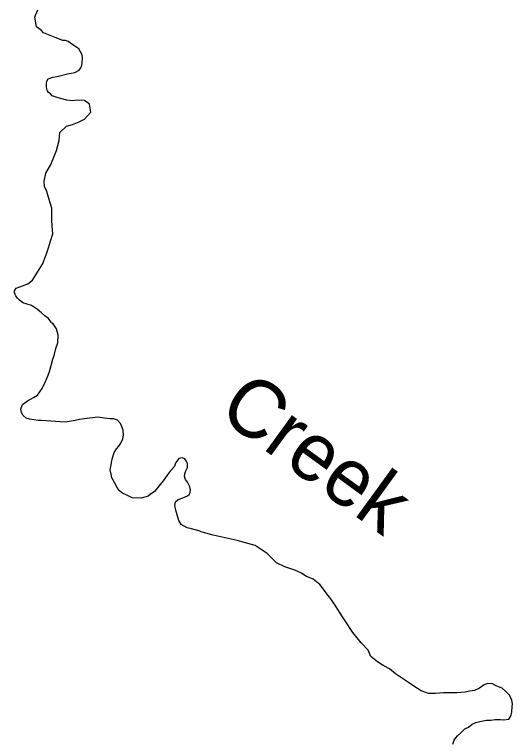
# Model space of a CAD drawing. Extents: x -83719 to 153526, y -11835 to 11446.
# Drawn here: x 1056.5 to 1207.6, y 616.5 to 837 of the extents above; entities that cross this region are included whole.
import ezdxf

# ---------------------------------------------------------------- set-up
doc = ezdxf.new("R2010")
doc.units = 0
doc.layers.add('Level 2', color=7, linetype='Continuous')
doc.layers.add('Level 9', color=7, linetype='Continuous')

msp = doc.modelspace()

# ---------------------------------------------------------------- linework, layer by layer
at = {"layer": 'Level 2'}
for points in [[(1066.21, 816.03), (1066.33, 816.76), (1066.75, 817.5), (1068.15, 817.99), (1069.44, 818.15), (1072.56, 818.99), (1074.79, 819.43), (1076.15, 820.12), (1076.63, 820.86), (1076.96, 821.67), (1077.04, 822.5), (1077.09, 823.74), (1077.04, 824.81), (1075.98, 826.56), (1074.5, 827.57), (1072.75, 828.85), (1072.01, 829.07), (1071.14, 829.16), (1068.86, 830.06), (1065.34, 831.41), (1064.6, 832.23), (1063.15, 833.24), (1062.67, 836.14), (1062.9, 836.81), (1063.57, 838.46)], [(1066.21, 816.03), (1066.33, 816.76), (1066.75, 817.5), (1068.15, 817.99), (1069.44, 818.15), (1072.56, 818.99), (1074.79, 819.43), (1076.15, 820.12), (1076.63, 820.86), (1076.96, 821.67), (1077.04, 822.5), (1077.09, 823.74), (1077.04, 824.81), (1075.98, 826.56), (1074.5, 827.57), (1072.75, 828.85), (1072.01, 829.07), (1071.14, 829.16), (1068.86, 830.06), (1065.34, 831.41), (1064.6, 832.23), (1063.15, 833.24), (1062.67, 836.14), (1062.9, 836.81), (1063.57, 838.46)], [(1086.22, 702.54), (1086.69, 704.18), (1087.41, 705.26), (1088.13, 706.1), (1088.78, 707.05), (1089.36, 708.36), (1089.55, 709.47), (1089.46, 710.93), (1089, 712.26), (1088.63, 712.99), (1087.71, 713.94), (1086.51, 714.36), (1085.54, 714.41), (1083.77, 714.62), (1081.8, 714.89), (1078.54, 714.44), (1076.18, 714.14), (1074.92, 713.92), (1071.89, 713.34), (1064.62, 713.89), (1063.82, 713.88), (1062.38, 714.03), (1061.01, 714.3), (1060.08, 714.62), (1059.16, 715.38), (1058.65, 716.31), (1058.37, 717.3), (1058.95, 718.75), (1060.4, 719.8), (1062.31, 720.84), (1063.5, 721.52), (1064.87, 723.58), (1065.91, 725.67), (1066.75, 727.58), (1067.19, 729.02), (1068.1, 732.44), (1068.55, 733.62), (1069.02, 735.76), (1069.63, 737.41), (1069.79, 739.75), (1069.2, 741.68), (1068.21, 743.16), (1067.77, 743.49), (1067.63, 743.72), (1066.82, 744.78), (1065.74, 745.63), (1064.73, 746.48), (1063.51, 747.57), (1061.69, 748.71), (1060.32, 749.15), (1059.01, 749.6), (1057.93, 750.49), (1057.39, 751.01), (1056.85, 751.64), (1056.65, 752.04), (1056.5, 752.67), (1056.53, 753.17), (1057.05, 754.05), (1058.08, 754.4), (1060.59, 755.37), (1061.91, 756.46), (1063.44, 758.85), (1064.97, 761.31), (1066.09, 764.07), (1066.79, 766.28), (1067.43, 768.3), (1068.1, 770.51), (1067.96, 772.88), (1067.87, 774.65), (1067.85, 778.29), (1067.25, 780.15), (1066.27, 783.34), (1065.61, 784.83), (1065.46, 786.5), (1066.02, 788.84), (1067.38, 791.33), (1068.19, 793.25), (1069.22, 795.74), (1070, 798.75), (1070.27, 801.2), (1072.3, 803.13), (1074.13, 803.66), (1076.08, 804.42), (1077.74, 805.22), (1079.67, 807.35), (1079.3, 809.85), (1077.78, 810.89), (1075.95, 811), (1074.95, 810.88), (1074.05, 810.84), (1072.38, 811.01), (1070.41, 811.48), (1069.41, 811.8), (1068.5, 812.12), (1067.97, 812.35), (1067.39, 812.94), (1066.85, 813.33), (1066.51, 813.89), (1066.34, 814.29), (1066.19, 815.22), (1066.21, 816.03)], [(1086.22, 702.54), (1086.69, 704.18), (1087.41, 705.26), (1088.13, 706.1), (1088.78, 707.05), (1089.36, 708.36), (1089.55, 709.47), (1089.46, 710.93), (1089, 712.26), (1088.63, 712.99), (1087.71, 713.94), (1086.51, 714.36), (1085.54, 714.41), (1083.77, 714.62), (1081.8, 714.89), (1078.54, 714.44), (1076.18, 714.14), (1074.92, 713.92), (1071.89, 713.34), (1064.62, 713.89), (1063.82, 713.88), (1062.38, 714.03), (1061.01, 714.3), (1060.08, 714.62), (1059.16, 715.38), (1058.65, 716.31), (1058.37, 717.3), (1058.95, 718.75), (1060.4, 719.8), (1062.31, 720.84), (1063.5, 721.52), (1064.87, 723.58), (1065.91, 725.67), (1066.75, 727.58), (1067.19, 729.02), (1068.1, 732.44), (1068.55, 733.62), (1069.02, 735.76), (1069.63, 737.41), (1069.79, 739.75), (1069.2, 741.68), (1068.21, 743.16), (1067.77, 743.49), (1067.63, 743.72), (1066.82, 744.78), (1065.74, 745.63), (1064.73, 746.48), (1063.51, 747.57), (1061.69, 748.71), (1060.32, 749.15), (1059.01, 749.6), (1057.93, 750.49), (1057.39, 751.01), (1056.85, 751.64), (1056.65, 752.04), (1056.5, 752.67), (1056.53, 753.17), (1057.05, 754.05), (1058.08, 754.4), (1060.59, 755.37), (1061.91, 756.46), (1063.44, 758.85), (1064.97, 761.31), (1066.09, 764.07), (1066.79, 766.28), (1067.43, 768.3), (1068.1, 770.51), (1067.96, 772.88), (1067.87, 774.65), (1067.85, 778.29), (1067.25, 780.15), (1066.27, 783.34), (1065.61, 784.83), (1065.46, 786.5), (1066.02, 788.84), (1067.38, 791.33), (1068.19, 793.25), (1069.22, 795.74), (1070, 798.75), (1070.27, 801.2), (1072.3, 803.13), (1074.13, 803.66), (1076.08, 804.42), (1077.74, 805.22), (1079.67, 807.35), (1079.3, 809.85), (1077.78, 810.89), (1075.95, 811), (1074.95, 810.88), (1074.05, 810.84), (1072.38, 811.01), (1070.41, 811.48), (1069.41, 811.8), (1068.5, 812.12), (1067.97, 812.35), (1067.39, 812.94), (1066.85, 813.33), (1066.51, 813.89), (1066.34, 814.29), (1066.19, 815.22), (1066.21, 816.03)], [(1204.44, 632.69), (1202.9, 633.36), (1201.59, 633.98), (1200.15, 634.16), (1199.06, 633.77), (1197.58, 632.72), (1196.09, 632.02), (1194.66, 631.77), (1193.26, 631.45), (1190.7, 631.27), (1188.97, 631.31), (1186.64, 631.25), (1184.24, 631.11), (1182.14, 631.11), (1179.93, 631.94), (1177.64, 633.28), (1176.06, 634.46), (1174.54, 635.44), (1172.12, 637.07), (1170.26, 638.61), (1168.55, 639.48), (1168.08, 639.81), (1166.66, 640.69), (1164.64, 642.36), (1163.81, 644.25), (1161.68, 646.46), (1160.05, 648.47), (1159.2, 649.63), (1158.55, 650.45), (1157.49, 652.2), (1156.23, 653.99), (1155.17, 655.74), (1153.78, 657.86), (1153.47, 658.25), (1152.45, 659.77), (1151.26, 661.29), (1150.58, 662.35), (1149.12, 664.13), (1147.16, 665.74), (1144.91, 666.7), (1143.6, 667.55), (1141.58, 668.52), (1138.5, 669.51), (1135.99, 670.71), (1133.21, 673.5), (1129.54, 675.98), (1125.53, 677.13), (1124.02, 677.5), (1116.76, 679.06), (1113.42, 680.01), (1112.48, 680.37), (1110.17, 681), (1108.93, 681.38), (1108.03, 681.8), (1107.08, 682.35), (1106.33, 683.58), (1105.84, 685.31), (1105.42, 686.7), (1105.2, 688.1), (1105.35, 689.17), (1106.2, 689.92), (1107.53, 690.47), (1108.95, 691.06), (1109.55, 691.41), (1109.8, 692.01), (1109.89, 692.71), (1109.74, 693.81), (1108.96, 695.17), (1108.34, 696.03), (1108.13, 696.89), (1108.19, 697.7), (1108.47, 698.6), (1108.99, 699.61), (1108.97, 700.81), (1108.63, 701.61), (1108.18, 702.24), (1107.51, 702.53), (1106.91, 702.48), (1106.32, 702.31), (1105.43, 701.13), (1104.92, 699.82), (1103.71, 698.56), (1102.83, 697.28), (1101.62, 695.56), (1098.93, 692.38), (1097.68, 691.46), (1097.09, 690.92), (1094.97, 690.35), (1092.2, 690.44), (1090.59, 691.22), (1089.31, 691.8), (1088.4, 692.59), (1087.76, 693.38), (1086.93, 694.83), (1086.08, 696.49), (1085.83, 697.65), (1085.57, 698.89), (1085.82, 700.43), (1085.91, 701.16), (1086.22, 702.54)], [(1204.44, 632.69), (1202.9, 633.36), (1201.59, 633.98), (1200.15, 634.16), (1199.06, 633.77), (1197.58, 632.72), (1196.09, 632.02), (1194.66, 631.77), (1193.26, 631.45), (1190.7, 631.27), (1188.97, 631.31), (1186.64, 631.25), (1184.24, 631.11), (1182.14, 631.11), (1179.93, 631.94), (1177.64, 633.28), (1176.06, 634.46), (1174.54, 635.44), (1172.12, 637.07), (1170.26, 638.61), (1168.55, 639.48), (1168.08, 639.81), (1166.66, 640.69), (1164.64, 642.36), (1163.81, 644.25), (1161.68, 646.46), (1160.05, 648.47), (1159.2, 649.63), (1158.55, 650.45), (1157.49, 652.2), (1156.23, 653.99), (1155.17, 655.74), (1153.78, 657.86), (1153.47, 658.25), (1152.45, 659.77), (1151.26, 661.29), (1150.58, 662.35), (1149.12, 664.13), (1147.16, 665.74), (1144.91, 666.7), (1143.6, 667.55), (1141.58, 668.52), (1138.5, 669.51), (1135.99, 670.71), (1133.21, 673.5), (1129.54, 675.98), (1125.53, 677.13), (1124.02, 677.5), (1116.76, 679.06), (1113.42, 680.01), (1112.48, 680.37), (1110.17, 681), (1108.93, 681.38), (1108.03, 681.8), (1107.08, 682.35), (1106.33, 683.58), (1105.84, 685.31), (1105.42, 686.7), (1105.2, 688.1), (1105.35, 689.17), (1106.2, 689.92), (1107.53, 690.47), (1108.95, 691.06), (1109.55, 691.41), (1109.8, 692.01), (1109.89, 692.71), (1109.74, 693.81), (1108.96, 695.17), (1108.34, 696.03), (1108.13, 696.89), (1108.19, 697.7), (1108.47, 698.6), (1108.99, 699.61), (1108.97, 700.81), (1108.63, 701.61), (1108.18, 702.24), (1107.51, 702.53), (1106.91, 702.48), (1106.32, 702.31), (1105.43, 701.13), (1104.92, 699.82), (1103.71, 698.56), (1102.83, 697.28), (1101.62, 695.56), (1098.93, 692.38), (1097.68, 691.46), (1097.09, 690.92), (1094.97, 690.35), (1092.2, 690.44), (1090.59, 691.22), (1089.31, 691.8), (1088.4, 692.59), (1087.76, 693.38), (1086.93, 694.83), (1086.08, 696.49), (1085.83, 697.65), (1085.57, 698.89), (1085.82, 700.43), (1085.91, 701.16), (1086.22, 702.54)], [(1206.78, 630.45), (1206.12, 631.22), (1205.5, 631.85), (1204.44, 632.69)], [(1206.78, 630.45), (1206.12, 631.22), (1205.5, 631.85), (1204.44, 632.69)], [(1204.95, 623.14), (1206.52, 623.27), (1206.94, 623.94), (1207.2, 624.62), (1207.38, 625.42), (1207.49, 627.16), (1207.61, 627.89), (1207.43, 629.13), (1207.05, 629.92), (1206.78, 630.45)], [(1204.95, 623.14), (1206.52, 623.27), (1206.94, 623.94), (1207.2, 624.62), (1207.38, 625.42), (1207.49, 627.16), (1207.61, 627.89), (1207.43, 629.13), (1207.05, 629.92), (1206.78, 630.45)], [(1189.54, 615.7), (1189.95, 616.91), (1190.41, 617.61), (1190.93, 618.22), (1191.95, 619.17), (1193.16, 620.36), (1194.22, 620.91), (1195.38, 621.76), (1196.53, 622.28), (1197.66, 622.63), (1199.72, 622.96), (1200.99, 623.05), (1202.39, 623.17), (1202.99, 623.18), (1203.95, 623.23), (1204.95, 623.14)], [(1189.54, 615.7), (1189.95, 616.91), (1190.41, 617.61), (1190.93, 618.22), (1191.95, 619.17), (1193.16, 620.36), (1194.22, 620.91), (1195.38, 621.76), (1196.53, 622.28), (1197.66, 622.63), (1199.72, 622.96), (1200.99, 623.05), (1202.39, 623.17), (1202.99, 623.18), (1203.95, 623.23), (1204.95, 623.14)]]:
    msp.add_lwpolyline(points, dxfattribs=at)

# ---------------------------------------------------------------- texts
at = {"layer": 'Level 9'}
msp.add_text('Creek', height=17.6, rotation=324, dxfattribs=at).set_placement((1117.69, 715.5))

doc.saveas('drawing.dxf')
